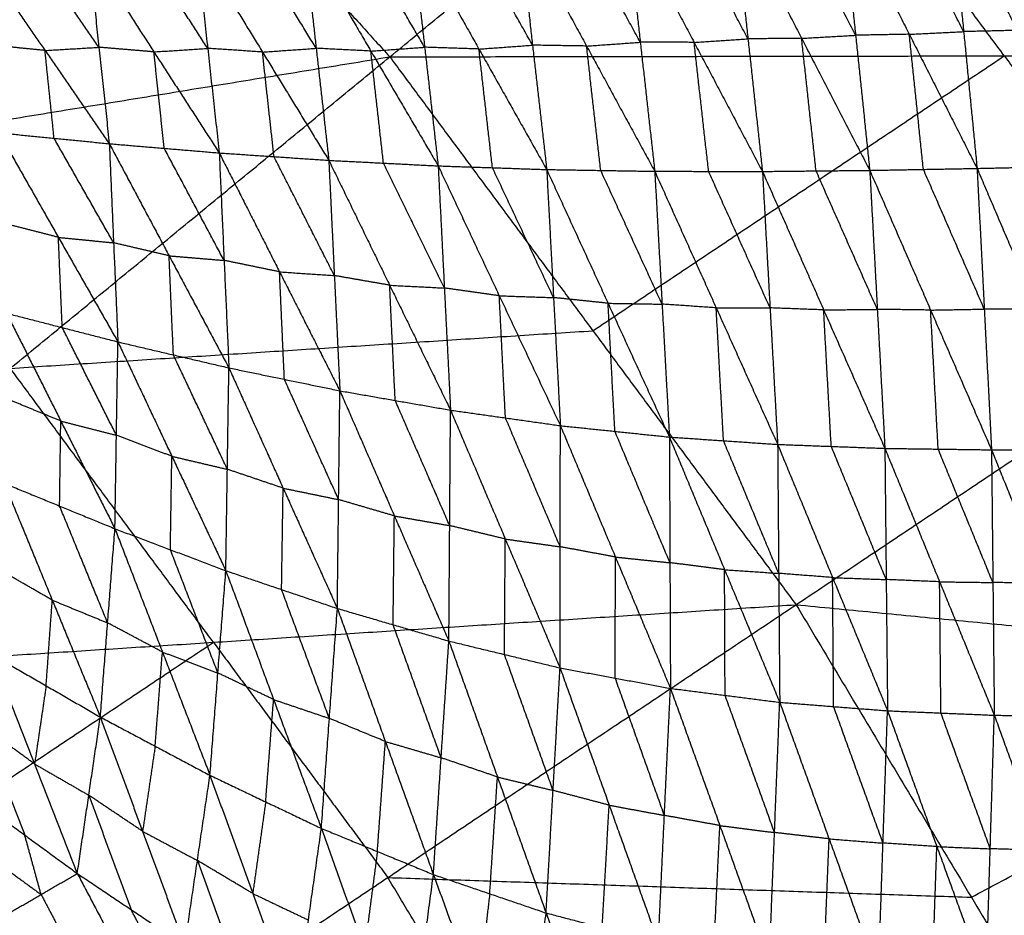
# Model space of a CAD drawing. Header units: millimetres. Extents: x -106 to 110, y -96 to 120.
# Tile 798 of 1020: x 44 to 53, y 42 to 50. Entities that reach past the tile are written whole.
import ezdxf

# ---------------------------------------------------------------- set-up
doc = ezdxf.new("R2010")
doc.units = ezdxf.units.MM
doc.header["$MEASUREMENT"] = 0
doc.layers.add('Default', color=7, linetype='Continuous', true_color=0x000000)

msp = doc.modelspace()

# ---------------------------------------------------------------- linework, layer by layer
at = {"layer": 'Default'}
for points in [[(47.4187, 49.3779, 3.952), (50.6651, 52.0422, 4.07), (53.9115, 54.7064, 4.1879)], [(43.5311, 53.6673, 3.952), (45.4749, 51.5226, 3.952), (47.4187, 49.3779, 3.952)], [(52.6349, 49.3863, 4.07), (51.65, 50.7142, 4.07), (50.6651, 52.0422, 4.07)], [(52.2899, 49.5918, -2.4957), (52.0022, 50.1609, -2.3669), (51.7145, 50.7301, -2.238)], [(52.1761, 50.7527, -2.2421), (52.2899, 49.5918, -2.4957), (52.4037, 48.431, -2.7493)], [(52.1761, 50.7527, -2.2421), (52.7427, 49.6023, -2.4951), (53.3094, 48.4519, -2.748)], [(50.3362, 50.6555, -2.2075), (50.4591, 49.5304, -2.4522), (50.5819, 48.4053, -2.6969)], [(50.3362, 50.6555, -2.2075), (50.9144, 49.535, -2.4705), (51.4927, 48.4145, -2.7336)], [(51.3728, 49.561, -2.4838), (51.0837, 50.1213, -2.3522), (50.7945, 50.6815, -2.2207)], [(51.2529, 50.7075, -2.2339), (51.3728, 49.561, -2.4838), (51.4927, 48.4145, -2.7336)], [(51.2529, 50.7075, -2.2339), (51.8283, 49.5692, -2.4916), (52.4037, 48.431, -2.7493)], [(49.5451, 49.5016, -2.3977), (49.2558, 50.033, -2.2613), (48.9664, 50.5643, -2.1248)], [(49.4223, 50.5965, -2.1599), (49.5451, 49.5016, -2.3977), (49.6678, 48.4066, -2.6355)], [(49.4223, 50.5965, -2.1599), (50.0021, 49.5009, -2.4284), (50.5819, 48.4053, -2.6969)], [(50.4591, 49.5304, -2.4522), (50.1692, 50.0782, -2.318), (49.8793, 50.626, -2.1837)], [(48.6306, 49.4769, -2.3187), (48.343, 49.988, -2.1813), (48.0554, 50.4992, -2.0439)], [(48.5105, 50.5322, -2.0898), (48.6306, 49.4769, -2.3187), (48.7507, 48.4215, -2.5476)], [(48.5105, 50.5322, -2.0898), (49.0892, 49.4694, -2.3626), (49.6678, 48.4066, -2.6355)], [(46.687, 50.4007, -1.8869), (46.7941, 49.4502, -2.0925), (46.9012, 48.4996, -2.298)], [(46.687, 50.4007, -1.8869), (47.2582, 49.4266, -2.1605), (47.8295, 48.4524, -2.4341)], [(47.7149, 49.4593, -2.216), (47.4293, 49.9464, -2.0793), (47.1436, 50.4335, -1.9425)], [(47.6003, 50.4662, -1.998), (47.7149, 49.4593, -2.216), (47.8295, 48.4524, -2.4341)], [(47.6003, 50.4662, -1.998), (48.1755, 49.4439, -2.2728), (48.7507, 48.4215, -2.5476)], [(45.7757, 50.3373, -1.7605), (45.8734, 49.4499, -1.9521), (45.9711, 48.5625, -2.1438)], [(45.7757, 50.3373, -1.7605), (46.3384, 49.4184, -2.0292), (46.9012, 48.4996, -2.298)], [(46.7941, 49.4502, -2.0925), (46.5127, 49.9096, -1.9581), (46.2313, 50.369, -1.8237)], [(44.95, 49.459, -1.7991), (44.6773, 49.8546, -1.674), (44.4046, 50.2502, -1.549)], [(44.8622, 50.2774, -1.6222), (44.95, 49.459, -1.7991), (45.0379, 48.6407, -1.9759)], [(44.8622, 50.2774, -1.6222), (45.4166, 49.4199, -1.883), (45.9711, 48.5625, -2.1438)], [(45.8734, 49.4499, -1.9521), (45.5962, 49.8786, -1.8217), (45.3189, 50.3073, -1.6914)], [(43.947, 50.223, -1.4758), (44.4925, 49.4318, -1.7258), (45.0379, 48.6407, -1.9759)], [(50.9144, 49.535, -2.4705), (51.1436, 49.548, -2.4772), (51.3728, 49.561, -2.4838)], [(51.8283, 49.5692, -2.4916), (51.6006, 49.5651, -2.4877), (51.3728, 49.561, -2.4838)], [(51.8283, 49.5692, -2.4916), (52.0591, 49.5805, -2.4937), (52.2899, 49.5918, -2.4957)], [(51.9482, 48.4228, -2.7414), (51.8883, 48.996, -2.6165), (51.8283, 49.5692, -2.4916)], [(52.7427, 49.6023, -2.4951), (52.5163, 49.597, -2.4954), (52.2899, 49.5918, -2.4957)], [(44.4925, 49.4318, -1.7258), (44.2582, 49.455, -1.6815), (44.024, 49.4781, -1.6372)], [(48.1755, 49.4439, -2.2728), (48.4031, 49.4604, -2.2957), (48.6306, 49.4769, -2.3187)], [(49.0892, 49.4694, -2.3626), (48.8599, 49.4731, -2.3407), (48.6306, 49.4769, -2.3187)], [(49.0892, 49.4694, -2.3626), (49.3171, 49.4855, -2.3801), (49.5451, 49.5016, -2.3977)], [(50.0021, 49.5009, -2.4284), (49.7736, 49.5012, -2.413), (49.5451, 49.5016, -2.3977)], [(50.0021, 49.5009, -2.4284), (50.2306, 49.5157, -2.4403), (50.4591, 49.5304, -2.4522)], [(50.1249, 48.406, -2.6662), (50.0635, 48.9534, -2.5473), (50.0021, 49.5009, -2.4284)], [(50.9144, 49.535, -2.4705), (50.6868, 49.5327, -2.4614), (50.4591, 49.5304, -2.4522)], [(51.0373, 48.4099, -2.7152), (50.9759, 48.9725, -2.5929), (50.9144, 49.535, -2.4705)], [(44.4925, 49.4318, -1.7258), (44.7213, 49.4454, -1.7625), (44.95, 49.459, -1.7991)], [(44.5695, 48.687, -1.8872), (44.531, 49.0594, -1.8065), (44.4925, 49.4318, -1.7258)], [(45.4166, 49.4199, -1.883), (45.1833, 49.4395, -1.841), (44.95, 49.459, -1.7991)], [(45.4166, 49.4199, -1.883), (45.645, 49.4349, -1.9176), (45.8734, 49.4499, -1.9521)], [(45.5045, 48.6016, -2.0598), (45.4606, 49.0107, -1.9714), (45.4166, 49.4199, -1.883)], [(46.3384, 49.4184, -2.0292), (46.1059, 49.4342, -1.9907), (45.8734, 49.4499, -1.9521)], [(46.3384, 49.4184, -2.0292), (46.5663, 49.4343, -2.0608), (46.7941, 49.4502, -2.0925)], [(46.4362, 48.531, -2.2209), (46.3873, 48.9747, -2.125), (46.3384, 49.4184, -2.0292)], [(47.2582, 49.4266, -2.1605), (47.0261, 49.4384, -2.1265), (46.7941, 49.4502, -2.0925)], [(47.2582, 49.4266, -2.1605), (47.4866, 49.4429, -2.1883), (47.7149, 49.4593, -2.216)], [(47.3653, 48.476, -2.366), (47.3118, 48.9513, -2.2633), (47.2582, 49.4266, -2.1605)], [(47.4187, 49.3779, 3.952), (52.6349, 49.3863, 4.07), (57.851, 49.3946, 4.1879)], [(48.1755, 49.4439, -2.2728), (47.9452, 49.4516, -2.2444), (47.7149, 49.4593, -2.216)], [(48.2901, 48.437, -2.4908), (48.2328, 48.9404, -2.3818), (48.1755, 49.4439, -2.2728)], [(49.2093, 48.4141, -2.5915), (49.1492, 48.9417, -2.4771), (49.0892, 49.4694, -2.3626)], [(50.8672, 44.7282, 3.952), (54.3591, 47.0614, 4.07), (57.851, 49.3946, 4.1879)], [(37.6376, 47.7738, 3.8611), (42.5282, 48.5759, 3.9066), (47.4187, 49.3779, 3.952)], [(40.976, 44.0905, 3.8611), (44.1974, 46.7342, 3.9066), (47.4187, 49.3779, 3.952)], [(47.4187, 49.3779, 3.952), (49.143, 47.0531, 3.952), (50.8672, 44.7282, 3.952)], [(49.143, 47.0531, 3.952), (50.8889, 48.2197, 4.011), (52.6349, 49.3863, 4.07)], [(52.6349, 49.3863, 4.07), (53.497, 48.2239, 4.07), (54.3591, 47.0614, 4.07)], [(44.101, 48.7333, -1.7985), (44.5695, 48.687, -1.8872), (45.0379, 48.6407, -1.9759)], [(44.101, 48.7333, -1.7985), (44.6061, 47.846, -1.8835), (45.1112, 46.9587, -1.9684)], [(45.0746, 47.7997, -1.9721), (44.822, 48.2433, -1.9297), (44.5695, 48.687, -1.8872)], [(45.0379, 48.6407, -1.9759), (45.0746, 47.7997, -1.9721), (45.1112, 46.9587, -1.9684)], [(45.0379, 48.6407, -1.9759), (45.5045, 48.6016, -2.0598), (45.9711, 48.5625, -2.1438)], [(45.0379, 48.6407, -1.9759), (45.5457, 47.6894, -2.0565), (46.0534, 46.7382, -2.1371)], [(46.0123, 47.6503, -2.1405), (45.7584, 48.126, -2.1001), (45.5045, 48.6016, -2.0598)], [(45.9711, 48.5625, -2.1438), (46.0123, 47.6503, -2.1405), (46.0534, 46.7382, -2.1371)], [(45.9711, 48.5625, -2.1438), (46.4362, 48.531, -2.2209), (46.9012, 48.4996, -2.298)], [(45.9711, 48.5625, -2.1438), (46.4831, 47.5532, -2.218), (46.9952, 46.5439, -2.2923)], [(46.9482, 47.5217, -2.2951), (46.6922, 48.0264, -2.258), (46.4362, 48.531, -2.2209)], [(46.9012, 48.4996, -2.298), (46.9482, 47.5217, -2.2951), (46.9952, 46.5439, -2.2923)], [(46.9012, 48.4996, -2.298), (47.3653, 48.476, -2.366), (47.8295, 48.4524, -2.4341)], [(46.9012, 48.4996, -2.298), (47.4178, 47.4395, -2.3638), (47.9344, 46.3794, -2.4297)], [(47.882, 47.4159, -2.4319), (47.6236, 47.9459, -2.399), (47.3653, 48.476, -2.366)], [(47.8295, 48.4524, -2.4341), (47.882, 47.4159, -2.4319), (47.9344, 46.3794, -2.4297)], [(47.8295, 48.4524, -2.4341), (48.2901, 48.437, -2.4908), (48.7507, 48.4215, -2.5476)], [(47.8295, 48.4524, -2.4341), (48.3482, 47.3501, -2.4894), (48.8668, 46.2478, -2.5447)], [(48.8088, 47.3347, -2.5461), (48.5495, 47.8858, -2.5185), (48.2901, 48.437, -2.4908)], [(48.7507, 48.4215, -2.5476), (48.8088, 47.3347, -2.5461), (48.8668, 46.2478, -2.5447)], [(48.7507, 48.4215, -2.5476), (49.2093, 48.4141, -2.5915), (49.6678, 48.4066, -2.6355)], [(48.7507, 48.4215, -2.5476), (49.2715, 47.2864, -2.591), (49.7923, 46.1512, -2.6343)], [(49.7301, 47.2789, -2.6349), (49.4697, 47.8465, -2.6132), (49.2093, 48.4141, -2.5915)], [(49.6678, 48.4066, -2.6355), (49.7301, 47.2789, -2.6349), (49.7923, 46.1512, -2.6343)], [(49.6678, 48.4066, -2.6355), (50.1249, 48.406, -2.6662), (50.5819, 48.4053, -2.6969)], [(49.6678, 48.4066, -2.6355), (50.1894, 47.2477, -2.6666), (50.7109, 46.0888, -2.6978)], [(50.6464, 47.247, -2.6974), (50.3857, 47.8265, -2.6818), (50.1249, 48.406, -2.6662)], [(50.5819, 48.4053, -2.6969), (51.0373, 48.4099, -2.7152), (51.4927, 48.4145, -2.7336)], [(50.5819, 48.4053, -2.6969), (50.6464, 47.247, -2.6974), (50.7109, 46.0888, -2.6978)], [(50.5819, 48.4053, -2.6969), (51.1015, 47.2302, -2.7169), (51.6211, 46.0552, -2.7369)], [(51.5569, 47.2349, -2.7352), (51.2971, 47.8224, -2.7252), (51.0373, 48.4099, -2.7152)], [(51.4927, 48.4145, -2.7336), (51.9482, 48.4228, -2.7414), (52.4037, 48.431, -2.7493)], [(51.4927, 48.4145, -2.7336), (51.5569, 47.2349, -2.7352), (51.6211, 46.0552, -2.7369)], [(51.4927, 48.4145, -2.7336), (52.0094, 47.2287, -2.7445), (52.5262, 46.0428, -2.7554)], [(52.4649, 47.2369, -2.7523), (52.2066, 47.8298, -2.7469), (51.9482, 48.4228, -2.7414)], [(52.4037, 48.431, -2.7493), (52.8566, 48.4414, -2.7487), (53.3094, 48.4519, -2.748)], [(52.4037, 48.431, -2.7493), (52.4649, 47.2369, -2.7523), (52.5262, 46.0428, -2.7554)], [(52.4037, 48.431, -2.7493), (52.913, 47.2382, -2.7533), (53.4223, 46.0454, -2.7573)], [(44.6061, 47.846, -1.8835), (44.3699, 47.9067, -1.839), (44.1338, 47.9675, -1.7945)], [(44.6389, 47.0802, -1.8795), (44.6225, 47.4631, -1.8815), (44.6061, 47.846, -1.8835)], [(44.6061, 47.846, -1.8835), (44.8403, 47.8228, -1.9278), (45.0746, 47.7997, -1.9721)], [(45.5457, 47.6894, -2.0565), (45.3101, 47.7445, -2.0143), (45.0746, 47.7997, -1.9721)], [(45.5823, 46.8484, -2.0528), (45.564, 47.2689, -2.0546), (45.5457, 47.6894, -2.0565)], [(45.5457, 47.6894, -2.0565), (45.779, 47.6699, -2.0985), (46.0123, 47.6503, -2.1405)], [(46.4831, 47.5532, -2.218), (46.2477, 47.6018, -2.1792), (46.0123, 47.6503, -2.1405)], [(46.5243, 46.641, -2.2147), (46.5037, 47.0971, -2.2164), (46.4831, 47.5532, -2.218)], [(46.4831, 47.5532, -2.218), (46.7157, 47.5374, -2.2566), (46.9482, 47.5217, -2.2951)], [(47.4178, 47.4395, -2.3638), (47.183, 47.4806, -2.3295), (46.9482, 47.5217, -2.2951)], [(47.4648, 46.4617, -2.361), (47.4413, 46.9506, -2.3624), (47.4178, 47.4395, -2.3638)], [(47.4178, 47.4395, -2.3638), (47.6499, 47.4277, -2.3979), (47.882, 47.4159, -2.4319)], [(48.3482, 47.3501, -2.4894), (48.1151, 47.383, -2.4606), (47.882, 47.4159, -2.4319)], [(48.4006, 46.3136, -2.4872), (48.3744, 46.8319, -2.4883), (48.3482, 47.3501, -2.4894)], [(48.3482, 47.3501, -2.4894), (48.5785, 47.3424, -2.5177), (48.8088, 47.3347, -2.5461)], [(49.2715, 47.2864, -2.591), (49.0402, 47.3105, -2.5685), (48.8088, 47.3347, -2.5461)], [(49.3296, 46.1995, -2.5895), (49.3006, 46.743, -2.5902), (49.2715, 47.2864, -2.591)], [(49.2715, 47.2864, -2.591), (49.5008, 47.2827, -2.6129), (49.7301, 47.2789, -2.6349)], [(50.1894, 47.2477, -2.6666), (49.9597, 47.2633, -2.6508), (49.7301, 47.2789, -2.6349)], [(50.2516, 46.12, -2.6661), (50.2205, 46.6839, -2.6664), (50.1894, 47.2477, -2.6666)], [(50.1894, 47.2477, -2.6666), (50.4179, 47.2474, -2.682), (50.6464, 47.247, -2.6974)], [(51.1015, 47.2302, -2.7169), (50.874, 47.2386, -2.7071), (50.6464, 47.247, -2.6974)], [(51.1015, 47.2302, -2.7169), (51.3292, 47.2326, -2.7261), (51.5569, 47.2349, -2.7352)], [(51.166, 46.072, -2.7174), (51.1337, 46.6511, -2.7171), (51.1015, 47.2302, -2.7169)], [(52.0094, 47.2287, -2.7445), (51.7832, 47.2318, -2.7399), (51.5569, 47.2349, -2.7352)], [(52.0094, 47.2287, -2.7445), (52.2372, 47.2328, -2.7484), (52.4649, 47.2369, -2.7523)], [(52.0736, 46.049, -2.7461), (52.0415, 46.6388, -2.7453), (52.0094, 47.2287, -2.7445)], [(52.913, 47.2382, -2.7533), (52.689, 47.2375, -2.7528), (52.4649, 47.2369, -2.7523)], [(44.1665, 47.2017, -1.7905), (44.6263, 46.2873, -1.7151), (45.086, 45.3729, -1.6398)], [(44.1665, 47.2017, -1.7905), (44.6389, 47.0802, -1.8795), (45.1112, 46.9587, -1.9684)], [(44.1974, 46.7342, 3.9066), (46.6702, 46.8936, 3.9293), (49.143, 47.0531, 3.952)], [(45.0986, 46.1658, -1.8041), (44.8687, 46.623, -1.8418), (44.6389, 47.0802, -1.8795)], [(45.086, 45.3729, -1.6398), (45.0986, 46.1658, -1.8041), (45.1112, 46.9587, -1.9684)], [(45.1112, 46.9587, -1.9684), (45.5692, 45.9878, -1.8758), (46.0273, 45.0169, -1.7832)], [(45.1112, 46.9587, -1.9684), (45.5823, 46.8484, -2.0528), (46.0534, 46.7382, -2.1371)], [(46.0403, 45.8775, -1.9601), (45.8113, 46.363, -2.0065), (45.5823, 46.8484, -2.0528)], [(45.9216, 44.4094, 3.9066), (45.0595, 45.5718, 3.9066), (44.1974, 46.7342, 3.9066)], [(46.0273, 45.0169, -1.7832), (46.0403, 45.8775, -1.9601), (46.0534, 46.7382, -2.1371)], [(46.0534, 46.7382, -2.1371), (46.5136, 45.7173, -2.0262), (46.9738, 44.6965, -1.9153)], [(46.0534, 46.7382, -2.1371), (46.5243, 46.641, -2.2147), (46.9952, 46.5439, -2.2923)], [(46.9845, 45.6202, -2.1038), (46.7544, 46.1306, -2.1592), (46.5243, 46.641, -2.2147)], [(44.6263, 46.2873, -1.7151), (44.3915, 46.3836, -1.6774), (44.1567, 46.48, -1.6396)], [(46.9738, 44.6965, -1.9153), (46.9845, 45.6202, -2.1038), (46.9952, 46.5439, -2.2923)], [(46.9952, 46.5439, -2.2923), (47.4578, 45.4818, -2.1624), (47.9204, 44.4198, -2.0326)], [(46.9952, 46.5439, -2.2923), (47.4648, 46.4617, -2.361), (47.9344, 46.3794, -2.4297)], [(47.9274, 45.3996, -2.2311), (47.6961, 45.9306, -2.2961), (47.4648, 46.4617, -2.361)], [(47.9204, 44.4198, -2.0326), (47.9274, 45.3996, -2.2311), (47.9344, 46.3794, -2.4297)], [(47.9344, 46.3794, -2.4297), (48.3992, 45.2857, -2.2804), (48.864, 44.192, -2.1311)], [(47.9344, 46.3794, -2.4297), (48.4006, 46.3136, -2.4872), (48.8668, 46.2478, -2.5447)], [(48.8654, 45.2199, -2.3379), (48.633, 45.7668, -2.4125), (48.4006, 46.3136, -2.4872)], [(44.6164, 45.5656, -1.5643), (44.6213, 45.9264, -1.6397), (44.6263, 46.2873, -1.7151)], [(44.6263, 46.2873, -1.7151), (44.8624, 46.2265, -1.7596), (45.0986, 46.1658, -1.8041)], [(48.864, 44.192, -2.1311), (48.8654, 45.2199, -2.3379), (48.8668, 46.2478, -2.5447)], [(48.8668, 46.2478, -2.5447), (49.3296, 46.1995, -2.5895), (49.7923, 46.1512, -2.6343)], [(48.8668, 46.2478, -2.5447), (49.3339, 45.1331, -2.3766), (49.801, 44.0184, -2.2085)], [(45.5692, 45.9878, -1.8758), (45.3339, 46.0768, -1.8399), (45.0986, 46.1658, -1.8041)], [(49.7966, 45.0848, -2.4214), (49.5631, 45.6422, -2.5055), (49.3296, 46.1995, -2.5895)], [(49.7923, 46.1512, -2.6343), (49.7966, 45.0848, -2.4214), (49.801, 44.0184, -2.2085)], [(49.7923, 46.1512, -2.6343), (50.2516, 46.12, -2.6661), (50.7109, 46.0888, -2.6978)], [(49.7923, 46.1512, -2.6343), (50.2605, 45.0255, -2.4491), (50.7286, 43.8999, -2.2639)], [(50.7198, 44.9943, -2.4809), (50.4857, 45.5572, -2.5735), (50.2516, 46.12, -2.6661)], [(50.7109, 46.0888, -2.6978), (50.7198, 44.9943, -2.4809), (50.7286, 43.8999, -2.2639)], [(50.7109, 46.0888, -2.6978), (51.166, 46.072, -2.7174), (51.6211, 46.0552, -2.7369)], [(50.7109, 46.0888, -2.6978), (51.1774, 44.9584, -2.4983), (51.6438, 43.828, -2.2987)], [(51.6324, 44.9416, -2.5178), (51.3992, 45.5068, -2.6176), (51.166, 46.072, -2.7174)], [(51.6211, 46.0552, -2.7369), (51.6324, 44.9416, -2.5178), (51.6438, 43.828, -2.2987)], [(51.6211, 46.0552, -2.7369), (52.0736, 46.049, -2.7461), (52.5262, 46.0428, -2.7554)], [(51.6211, 46.0552, -2.7369), (52.0855, 44.9228, -2.5266), (52.5499, 43.7904, -2.3163)], [(52.538, 44.9166, -2.5358), (52.3058, 45.4828, -2.641), (52.0736, 46.049, -2.7461)], [(45.5566, 45.1949, -1.7115), (45.5629, 45.5913, -1.7936), (45.5692, 45.9878, -1.8758)], [(45.5692, 45.9878, -1.8758), (45.8048, 45.9326, -1.918), (46.0403, 45.8775, -1.9601)], [(52.5262, 46.0428, -2.7554), (52.9742, 46.0441, -2.7563), (53.4223, 46.0454, -2.7573)], [(52.5262, 46.0428, -2.7554), (52.538, 44.9166, -2.5358), (52.5499, 43.7904, -2.3163)], [(52.5262, 46.0428, -2.7554), (52.9851, 44.9101, -2.5376), (53.444, 43.7773, -2.3197)], [(46.5136, 45.7173, -2.0262), (46.277, 45.7974, -1.9932), (46.0403, 45.8775, -1.9601)], [(44.1468, 45.7583, -1.4887), (44.5544, 44.7667, -1.1912), (44.9621, 43.7752, -0.8936)], [(44.1468, 45.7583, -1.4887), (44.6164, 45.5656, -1.5643), (45.086, 45.3729, -1.6398)], [(46.5005, 44.8567, -1.8492), (46.5071, 45.287, -1.9377), (46.5136, 45.7173, -2.0262)], [(46.5136, 45.7173, -2.0262), (46.7491, 45.6687, -2.065), (46.9845, 45.6202, -2.1038)], [(45.024, 44.574, -1.2667), (44.8202, 45.0698, -1.4155), (44.6164, 45.5656, -1.5643)], [(47.4578, 45.4818, -2.1624), (47.2211, 45.551, -2.1331), (46.9845, 45.6202, -2.1038)], [(47.4471, 44.5581, -1.9739), (47.4524, 45.02, -2.0682), (47.4578, 45.4818, -2.1624)], [(47.4578, 45.4818, -2.1624), (47.6926, 45.4407, -2.1968), (47.9274, 45.3996, -2.2311)], [(48.3992, 45.2857, -2.2804), (48.1633, 45.3427, -2.2558), (47.9274, 45.3996, -2.2311)], [(44.9621, 43.7752, -0.8936), (45.024, 44.574, -1.2667), (45.086, 45.3729, -1.6398)], [(45.086, 45.3729, -1.6398), (45.4893, 44.3266, -1.3084), (45.8927, 43.2803, -0.9771)], [(45.086, 45.3729, -1.6398), (45.5566, 45.1949, -1.7115), (46.0273, 45.0169, -1.7832)], [(48.3922, 44.3059, -2.0819), (48.3957, 44.7958, -2.1811), (48.3992, 45.2857, -2.2804)], [(48.3992, 45.2857, -2.2804), (48.6323, 45.2528, -2.3092), (48.8654, 45.2199, -2.3379)], [(49.3339, 45.1331, -2.3766), (49.0997, 45.1765, -2.3572), (48.8654, 45.2199, -2.3379)], [(45.96, 44.1486, -1.3801), (45.7583, 44.6717, -1.5458), (45.5566, 45.1949, -1.7115)], [(49.3325, 44.1052, -2.1698), (49.3332, 44.6191, -2.2732), (49.3339, 45.1331, -2.3766)], [(49.3339, 45.1331, -2.3766), (49.5653, 45.1089, -2.399), (49.7966, 45.0848, -2.4214)], [(50.2605, 45.0255, -2.4491), (50.0286, 45.0552, -2.4353), (49.7966, 45.0848, -2.4214)], [(44.5544, 44.7667, -1.1912), (44.3243, 44.8993, -1.1692), (44.0942, 45.0319, -1.1471)], [(45.8927, 43.2803, -0.9771), (45.96, 44.1486, -1.3801), (46.0273, 45.0169, -1.7832)], [(46.0273, 45.0169, -1.7832), (46.4327, 43.9234, -1.4185), (46.8381, 42.83, -1.0538)], [(46.0273, 45.0169, -1.7832), (46.5005, 44.8567, -1.8492), (46.9738, 44.6965, -1.9153)], [(50.2648, 43.9591, -2.2362), (50.2626, 44.4923, -2.3426), (50.2605, 45.0255, -2.4491)], [(50.2605, 45.0255, -2.4491), (50.4901, 45.0099, -2.465), (50.7198, 44.9943, -2.4809)], [(51.1774, 44.9584, -2.4983), (50.9486, 44.9764, -2.4896), (50.7198, 44.9943, -2.4809)], [(51.1862, 43.8639, -2.2813), (51.1818, 44.4112, -2.3898), (51.1774, 44.9584, -2.4983)], [(51.1774, 44.9584, -2.4983), (51.4049, 44.95, -2.5081), (51.6324, 44.9416, -2.5178)], [(52.0855, 44.9228, -2.5266), (51.859, 44.9322, -2.5222), (51.6324, 44.9416, -2.5178)], [(52.0969, 43.8092, -2.3075), (52.0912, 44.366, -2.4171), (52.0855, 44.9228, -2.5266)], [(52.0855, 44.9228, -2.5266), (52.3118, 44.9197, -2.5312), (52.538, 44.9166, -2.5358)], [(52.9851, 44.9101, -2.5376), (52.7616, 44.9134, -2.5367), (52.538, 44.9166, -2.5358)], [(46.9059, 43.7632, -1.4845), (46.7032, 44.31, -1.6669), (46.5005, 44.8567, -1.8492)], [(40.976, 44.0905, 3.8611), (45.9216, 44.4094, 3.9066), (50.8672, 44.7282, 3.952)], [(43.9372, 40.0977, 3.8611), (47.4022, 42.413, 3.9066), (50.8672, 44.7282, 3.952)], [(44.5019, 44.0404, -0.8496), (44.5282, 44.4036, -1.0204), (44.5544, 44.7667, -1.1912)], [(44.5544, 44.7667, -1.1912), (44.7892, 44.6704, -1.2289), (45.024, 44.574, -1.2667)], [(50.8672, 44.7282, 3.952), (52.3553, 42.2455, 3.952), (53.8433, 39.7628, 3.952)], [(50.8672, 44.7282, 3.952), (56.0591, 44.2252, 4.07), (61.2509, 43.7223, 4.1879)], [(46.8381, 42.83, -1.0538), (46.9059, 43.7632, -1.4845), (46.9738, 44.6965, -1.9153)], [(46.9738, 44.6965, -1.9153), (47.3815, 43.5674, -1.5184), (47.7892, 42.4383, -1.1215)], [(46.9738, 44.6965, -1.9153), (47.4471, 44.5581, -1.9739), (47.9204, 44.4198, -2.0326)], [(45.4893, 44.3266, -1.3084), (45.2567, 44.4503, -1.2876), (45.024, 44.574, -1.2667)], [(47.8548, 43.429, -1.5771), (47.6509, 43.9936, -1.7755), (47.4471, 44.5581, -1.9739)], [(42.4566, 42.0941, 3.8611), (44.1891, 43.2517, 3.8838), (45.9216, 44.4094, 3.9066)], [(45.9216, 44.4094, 3.9066), (46.6619, 43.4112, 3.9066), (47.4022, 42.413, 3.9066)], [(47.7892, 42.4383, -1.1215), (47.8548, 43.429, -1.5771), (47.9204, 44.4198, -2.0326)], [(47.9204, 44.4198, -2.0326), (48.3329, 43.2661, -1.6053), (48.7455, 42.1123, -1.178)], [(47.9204, 44.4198, -2.0326), (48.3922, 44.3059, -2.0819), (48.864, 44.192, -2.1311)], [(44.0416, 44.3056, -0.8055), (44.404, 43.3765, -0.3269), (44.7663, 42.4473, 0.1517)], [(44.0416, 44.3056, -0.8055), (44.5019, 44.0404, -0.8496), (44.9621, 43.7752, -0.8936)], [(45.4274, 43.5277, -0.9354), (45.4584, 43.9272, -1.1219), (45.4893, 44.3266, -1.3084)], [(45.4893, 44.3266, -1.3084), (45.7247, 44.2376, -1.3443), (45.96, 44.1486, -1.3801)], [(48.8048, 43.1522, -1.6546), (48.5985, 43.729, -1.8682), (48.3922, 44.3059, -2.0819)], [(52.3553, 42.2455, 3.952), (54.2072, 43.2354, 4.011), (56.0591, 44.2252, 4.07)], [(46.4327, 43.9234, -1.4185), (46.1963, 44.036, -1.3993), (45.96, 44.1486, -1.3801)], [(48.7455, 42.1123, -1.178), (48.8048, 43.1522, -1.6546), (48.864, 44.192, -2.1311)], [(48.864, 44.192, -2.1311), (49.2811, 43.0269, -1.6764), (49.6982, 41.8618, -1.2217)], [(48.864, 44.192, -2.1311), (49.3325, 44.1052, -2.1698), (49.801, 44.0184, -2.2085)], [(49.7496, 42.9401, -1.7151), (49.5411, 43.5226, -1.9425), (49.3325, 44.1052, -2.1698)], [(44.5019, 44.0404, -0.8496), (44.4529, 43.7084, -0.5883), (44.404, 43.3765, -0.3269)], [(49.6982, 41.8618, -1.2217), (49.7496, 42.9401, -1.7151), (49.801, 44.0184, -2.2085)], [(49.801, 44.0184, -2.2085), (50.2206, 42.8539, -1.7303), (50.6402, 41.6895, -1.2521)], [(49.801, 44.0184, -2.2085), (50.2648, 43.9591, -2.2362), (50.7286, 43.8999, -2.2639)], [(46.3654, 43.0552, -1.0154), (46.399, 43.4893, -1.217), (46.4327, 43.9234, -1.4185)], [(46.4327, 43.9234, -1.4185), (46.6693, 43.8433, -1.4515), (46.9059, 43.7632, -1.4845)], [(50.6844, 42.7947, -1.758), (50.4746, 43.3769, -1.9971), (50.2648, 43.9591, -2.2362)], [(50.6402, 41.6895, -1.2521), (50.6844, 42.7947, -1.758), (50.7286, 43.8999, -2.2639)], [(50.7286, 43.8999, -2.2639), (51.1476, 42.7412, -1.767), (51.5666, 41.5825, -1.27)], [(50.7286, 43.8999, -2.2639), (51.1862, 43.8639, -2.2813), (51.6438, 43.828, -2.2987)], [(51.6052, 42.7052, -1.7844), (51.3957, 43.2846, -2.0328), (51.1862, 43.8639, -2.2813)], [(51.5666, 41.5825, -1.27), (51.6052, 42.7052, -1.7844), (51.6438, 43.828, -2.2987)], [(51.6438, 43.828, -2.2987), (52.0622, 42.6756, -1.788), (52.4807, 41.5232, -1.2772)], [(51.6438, 43.828, -2.2987), (52.0969, 43.8092, -2.3075), (52.5499, 43.7904, -2.3163)], [(52.5153, 42.6568, -1.7967), (52.3061, 43.233, -2.0521), (52.0969, 43.8092, -2.3075)], [(44.7663, 42.4473, 0.1517), (44.8642, 43.1112, -0.371), (44.9621, 43.7752, -0.8936)], [(44.9621, 43.7752, -0.8936), (45.3206, 42.805, -0.3688), (45.6791, 41.8349, 0.1559)], [(44.9621, 43.7752, -0.8936), (45.4274, 43.5277, -0.9354), (45.8927, 43.2803, -0.9771)], [(47.3815, 43.5674, -1.5184), (47.1437, 43.6653, -1.5015), (46.9059, 43.7632, -1.4845)], [(52.4807, 41.5232, -1.2772), (52.5153, 42.6568, -1.7967), (52.5499, 43.7904, -2.3163)], [(52.5499, 43.7904, -2.3163), (52.9649, 42.644, -1.7959), (53.38, 41.4976, -1.2755)], [(52.5499, 43.7904, -2.3163), (52.997, 43.7839, -2.318), (53.444, 43.7773, -2.3197)], [(43.9578, 43.7029, -0.3287), (44.139, 43.2384, -0.0894), (44.3201, 42.7738, 0.1499)], [(44.404, 43.3765, -0.3269), (44.1809, 43.5397, -0.3278), (43.9578, 43.7029, -0.3287)], [(47.3136, 42.6341, -1.0877), (47.3476, 43.1007, -1.303), (47.3815, 43.5674, -1.5184)], [(47.3815, 43.5674, -1.5184), (47.6181, 43.4982, -1.5477), (47.8548, 43.429, -1.5771)], [(45.4274, 43.5277, -0.9354), (45.374, 43.1664, -0.6521), (45.3206, 42.805, -0.3688)], [(44.404, 43.3765, -0.3269), (44.6341, 43.2439, -0.349), (44.8642, 43.1112, -0.371)], [(48.3329, 43.2661, -1.6053), (48.0939, 43.3476, -1.5912), (47.8548, 43.429, -1.5771)], [(45.6791, 41.8349, 0.1559), (45.7859, 42.5576, -0.4106), (45.8927, 43.2803, -0.9771)], [(45.8927, 43.2803, -0.9771), (46.2555, 42.2773, -0.408), (46.6183, 41.2744, 0.1612)], [(45.8927, 43.2803, -0.9771), (46.3654, 43.0552, -1.0154), (46.8381, 42.83, -1.0538)], [(48.2673, 42.2753, -1.1498), (48.3001, 42.7707, -1.3775), (48.3329, 43.2661, -1.6053)], [(48.3329, 43.2661, -1.6053), (48.5689, 43.2091, -1.6299), (48.8048, 43.1522, -1.6546)], [(49.2811, 43.0269, -1.6764), (49.043, 43.0895, -1.6655), (48.8048, 43.1522, -1.6546)], [(43.8739, 43.1002, 0.1482), (44.3201, 42.7738, 0.1499), (44.7663, 42.4473, 0.1517)], [(44.8642, 43.1112, -0.371), (45.0435, 42.6262, -0.1086), (45.2227, 42.1411, 0.1538)], [(45.3206, 42.805, -0.3688), (45.0924, 42.9581, -0.3699), (44.8642, 43.1112, -0.371)], [(46.3654, 43.0552, -1.0154), (46.3104, 42.6663, -0.7117), (46.2555, 42.2773, -0.408)], [(49.2219, 41.9871, -1.1999), (49.2515, 42.507, -1.4381), (49.2811, 43.0269, -1.6764)], [(49.2811, 43.0269, -1.6764), (49.5154, 42.9835, -1.6958), (49.7496, 42.9401, -1.7151)], [(50.2206, 42.8539, -1.7303), (49.9851, 42.897, -1.7227), (49.7496, 42.9401, -1.7151)], [(45.3206, 42.805, -0.3688), (45.5533, 42.6813, -0.3897), (45.7859, 42.5576, -0.4106)], [(46.6183, 41.2744, 0.1612), (46.7282, 42.0522, -0.4463), (46.8381, 42.83, -1.0538)], [(46.8381, 42.83, -1.0538), (47.2046, 41.808, -0.4431), (47.5711, 40.7859, 0.1676)], [(46.8381, 42.83, -1.0538), (47.3136, 42.6341, -1.0877), (47.7892, 42.4383, -1.1215)], [(50.1692, 41.7756, -1.2369), (50.1949, 42.3148, -1.4836), (50.2206, 42.8539, -1.7303)], [(50.2206, 42.8539, -1.7303), (50.4525, 42.8243, -1.7442), (50.6844, 42.7947, -1.758)], [(51.1476, 42.7412, -1.767), (50.916, 42.7679, -1.7625), (50.6844, 42.7947, -1.758)], [(44.4592, 42.2689, -0.1917), (44.3897, 42.5213, -0.0209), (44.3201, 42.7738, 0.1499)], [(51.1034, 41.636, -1.2611), (51.1255, 42.1886, -1.514), (51.1476, 42.7412, -1.767)], [(51.1476, 42.7412, -1.767), (51.3764, 42.7232, -1.7757), (51.6052, 42.7052, -1.7844)], [(47.3136, 42.6341, -1.0877), (47.2591, 42.2211, -0.7654), (47.2046, 41.808, -0.4431)], [(52.0622, 42.6756, -1.788), (51.8337, 42.6904, -1.7862), (51.6052, 42.7052, -1.7844)], [(52.0236, 41.5528, -1.2736), (52.0429, 42.1142, -1.5308), (52.0622, 42.6756, -1.788)], [(52.0622, 42.6756, -1.788), (52.2888, 42.6662, -1.7923), (52.5153, 42.6568, -1.7967)], [(52.9649, 42.644, -1.7959), (52.7401, 42.6504, -1.7963), (52.5153, 42.6568, -1.7967)], [(44.013, 42.5954, -0.1934), (44.2361, 42.4321, -0.1926), (44.4592, 42.2689, -0.1917)], [(45.7859, 42.5576, -0.4106), (45.9673, 42.0561, -0.126), (46.1487, 41.5546, 0.1586)], [(46.2555, 42.2773, -0.408), (46.0207, 42.4175, -0.4093), (45.7859, 42.5576, -0.4106)], [(44.1521, 42.0905, -0.5351), (44.4592, 42.2689, -0.1917), (44.7663, 42.4473, 0.1517)], [(44.7663, 42.4473, 0.1517), (45.0133, 41.9788, -0.1213), (45.2602, 41.5102, -0.3942)], [(44.7663, 42.4473, 0.1517), (45.2227, 42.1411, 0.1538), (45.6791, 41.8349, 0.1559)], [(47.4022, 42.413, 3.9066), (49.8787, 42.3292, 3.9293), (52.3553, 42.2455, 3.952)], [(48.8903, 39.9303, 3.9066), (48.1462, 41.1716, 3.9066), (47.4022, 42.413, 3.9066)], [(47.5711, 40.7859, 0.1676), (47.6801, 41.6121, -0.477), (47.7892, 42.4383, -1.1215)], [(47.7892, 42.4383, -1.1215), (48.1645, 41.4085, -0.4731), (48.5398, 40.3788, 0.1754)], [(47.7892, 42.4383, -1.1215), (48.2673, 42.2753, -1.1498), (48.7455, 42.1123, -1.178)], [(44.4592, 42.2689, -0.1917), (44.5827, 42.0346, -0.3282), (44.7061, 41.8003, -0.4647)], [(46.2555, 42.2773, -0.408), (46.4918, 42.1648, -0.4271), (46.7282, 42.0522, -0.4463)], [(48.2673, 42.2753, -1.1498), (48.2159, 41.8419, -0.8114), (48.1645, 41.4085, -0.4731)], [(45.4696, 41.6726, -0.1192), (45.3462, 41.9068, 0.0173), (45.2227, 42.1411, 0.1538)], [(48.5398, 40.3788, 0.1754), (48.6427, 41.2456, -0.5013), (48.7455, 42.1123, -1.178)], [(48.7455, 42.1123, -1.178), (49.1279, 41.0896, -0.4967), (49.5104, 40.0669, 0.1846)], [(48.7455, 42.1123, -1.178), (49.2219, 41.9871, -1.1999), (49.6982, 41.8618, -1.2217)]]:
    msp.add_open_spline(points, degree=2, dxfattribs=at)

doc.saveas('drawing.dxf')
